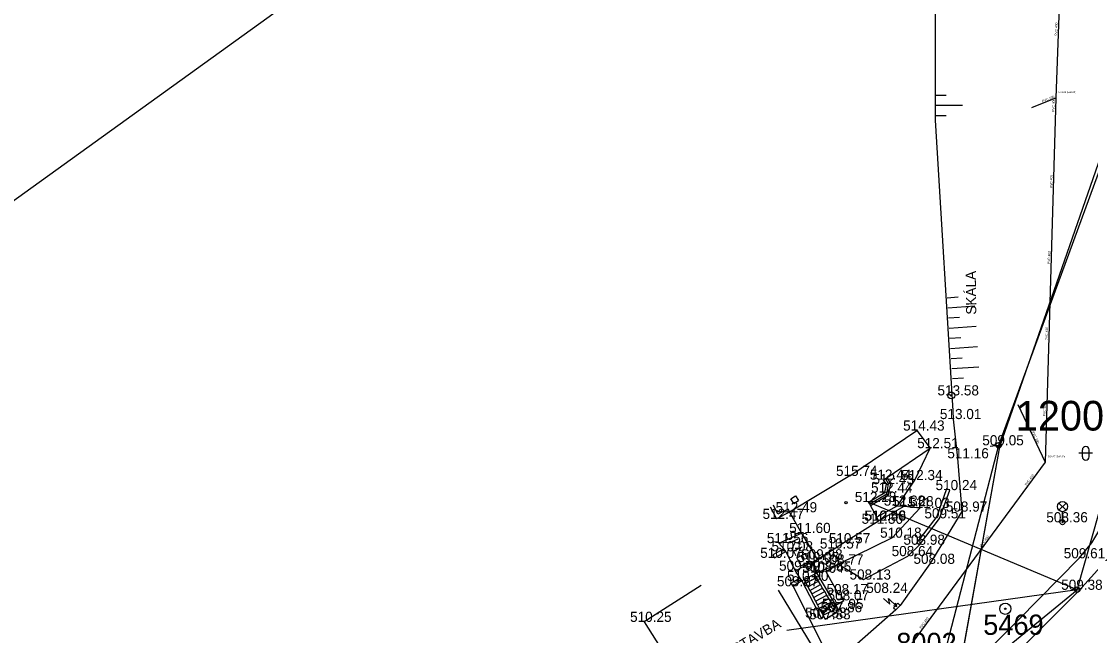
# Model space of a CAD drawing. Extents: x -668867 to -667827, y -1131943 to -1131019.
# Drawn here: x -668557.8 to -668478.8, y -1131515.8 to -1131470.4 of the extents above; entities that cross this region are included whole.
import ezdxf

# ---------------------------------------------------------------- set-up
doc = ezdxf.new("R2010")
doc.units = 0
for name, color, linetype in [('G_Bod_tecka', 7, 'Continuous'), ('G_Bod_vyska', 7, 'Continuous'), ('G_Bodove_pole', 7, 'Continuous'), ('G_Breh_Teren', 7, 'Continuous'), ('G_Budovy-znacky', 7, 'Continuous'), ('G_Budovy_Objekty', 7, 'Continuous'), ('G_Budovy_vstupy', 7, 'Continuous'), ('G_Cesty_Schody', 7, 'Continuous'), ('G_Objekty_technicke', 7, 'Continuous'), ('G_Plochy_zpevnene', 7, 'Continuous'), ('G_Ploty', 7, 'Continuous'), ('G_Popisy_objektu', 7, 'Continuous'), ('G_Poznamky_odkaz', 7, 'Continuous'), ('G_Site-Rozvadece', 7, 'Continuous'), ('G_Site-Sloupy', 7, 'Continuous'), ('G_Vyskove_srafy', 7, 'Continuous'), ('G_Z_ELsilove_nadz_kotovane', 7, 'Continuous'), ('G_Z_ELsilove_podz_kotovane', 7, 'Continuous'), ('G_Z_KANAL_podz_kotovane', 7, 'Continuous'), ('G_Z_SPOJE_nadz_kotovane', 7, 'Continuous'), ('G_Z_SPOJE_podz_geodeticky', 7, 'Continuous'), ('G_Z_SPOJE_podz_priblizne', 7, 'Continuous'), ('G_Zelen-Znacky', 7, 'Continuous'), ('Vrstva 1', 7, 'Continuous'), ('Vrstva 12', 7, 'Continuous'), ('Vrstva 2', 7, 'Continuous'), ('Vrstva 3', 7, 'Continuous'), ('Vrstva 4', 7, 'Continuous'), ('Vrstva 5', 7, 'Continuous'), ('Vrstva 8', 7, 'Continuous')]:
    doc.layers.add(name, color=color, linetype=linetype)

msp = doc.modelspace()

# ---------------------------------------------------------------- linework, layer by layer
at = {"layer": 'G_Bod_tecka'}
for p, q in [((-668489.06, -1131498.02), (-668489.06, -1131498.02)), ((-668488.92, -1131499.77), (-668488.92, -1131499.77)), ((-668491.6, -1131500.62), (-668491.6, -1131500.62)), ((-668490.62, -1131501.92), (-668490.62, -1131501.92)), ((-668485.56, -1131501.71), (-668485.56, -1131501.71)), ((-668488.6, -1131502.67), (-668488.6, -1131502.67)), ((-668496.56, -1131503.97), (-668496.56, -1131503.97)), ((-668494.06, -1131504.25), (-668494.06, -1131504.25)), ((-668491.75, -1131504.28), (-668491.75, -1131504.28)), ((-668493.97, -1131505.2), (-668493.97, -1131505.2)), ((-668493.86, -1131504.58), (-668493.86, -1131504.58)), ((-668489.18, -1131505.02), (-668489.18, -1131505.02)), ((-668495.17, -1131505.9), (-668495.17, -1131505.9)), ((-668501.02, -1131506.66), (-668501.02, -1131506.66)), ((-668493.03, -1131506.17), (-668493.03, -1131506.17)), ((-668492.55, -1131506.21), (-668492.55, -1131506.21)), ((-668491.35, -1131506.34), (-668491.35, -1131506.34)), ((-668488.28, -1131506.61), (-668488.28, -1131506.61)), ((-668501.99, -1131507.15), (-668501.99, -1131507.15)), ((-668494.43, -1131507.28), (-668494.43, -1131507.28)), ((-668489.92, -1131507.11), (-668489.92, -1131507.11)), ((-668480.84, -1131507.4), (-668480.84, -1131507.4)), ((-668500.13, -1131508.19), (-668500.13, -1131508.19)), ((-668501.8, -1131508.94), (-668501.8, -1131508.94)), ((-668497.07, -1131508.95), (-668497.07, -1131508.95)), ((-668493.42, -1131508.54), (-668493.42, -1131508.54)), ((-668491.41, -1131509.06), (-668491.41, -1131509.06)), ((-668502.12, -1131510.03), (-668502.12, -1131510.03)), ((-668501.28, -1131509.55), (-668501.28, -1131509.55)), ((-668497.73, -1131509.34), (-668497.73, -1131509.34)), ((-668492.27, -1131509.9), (-668492.27, -1131509.9)), ((-668479.61, -1131510.06), (-668479.61, -1131510.06)), ((-668499.36, -1131510.34), (-668499.36, -1131510.34)), ((-668498.97, -1131510.14), (-668498.97, -1131510.14)), ((-668497.43, -1131510.52), (-668497.43, -1131510.52)), ((-668490.65, -1131510.47), (-668490.65, -1131510.47)), ((-668500.6, -1131510.98), (-668500.6, -1131510.98)), ((-668499.01, -1131511.13), (-668499.01, -1131511.13)), ((-668498.33, -1131511.04), (-668498.33, -1131511.04)), ((-668495.54, -1131511.63), (-668495.54, -1131511.63)), ((-668500.76, -1131512.13), (-668500.76, -1131512.13)), ((-668500.12, -1131511.73), (-668500.12, -1131511.73)), ((-668479.76, -1131512.39), (-668479.76, -1131512.39)), ((-668497.24, -1131512.71), (-668497.24, -1131512.71)), ((-668497, -1131513.17), (-668497, -1131513.17)), ((-668494.16, -1131512.62), (-668494.16, -1131512.62)), ((-668497.52, -1131514.05), (-668497.52, -1131514.05)), ((-668497.43, -1131513.8), (-668497.43, -1131513.8)), ((-668511.76, -1131514.76), (-668511.76, -1131514.76)), ((-668498.68, -1131514.45), (-668498.68, -1131514.45)), ((-668498.38, -1131514.57), (-668498.38, -1131514.57))]:
    msp.add_line(p, q, dxfattribs=at)
at = {"layer": 'G_Bodove_pole'}
for radius in [0.412, 0.05]:
    msp.add_circle((-668485.07, -1131513.79), radius, dxfattribs=at)
at = {"layer": 'G_Breh_Teren'}
for points in [[(-668488.66, -1131519.2), (-668484.1, -1131514.6), (-668479.6, -1131510.05), (-668478.66, -1131508.92), (-668478.01, -1131507.82), (-668477.16, -1131505.7), (-668476.71, -1131504), (-668475.84, -1131498.77), (-668475.6, -1131496.4), (-668475.45, -1131492.81), (-668475.3, -1131491.03), (-668474.99, -1131489.28), (-668473.85, -1131485.07), (-668472.73, -1131480.85), (-668472.12, -1131478.21), (-668471.53, -1131475.56)], [(-668491.75, -1131504.28), (-668490.62, -1131501.92)], [(-668493.03, -1131506.17), (-668491.75, -1131504.28)], [(-668491.35, -1131506.34), (-668493.42, -1131508.54)], [(-668492.55, -1131506.21), (-668491.35, -1131506.34)], [(-668493.42, -1131508.54), (-668497.4, -1131510.49)], [(-668492.27, -1131509.9), (-668491.41, -1131509.06)], [(-668495.54, -1131511.63), (-668492.27, -1131509.9)], [(-668497.4, -1131510.49), (-668495.54, -1131511.63)]]:
    msp.add_lwpolyline(points, dxfattribs=at)
at = {"layer": 'G_Budovy-znacky'}
msp.add_circle((-668496.84, -1131505.95), 0.0875, dxfattribs=at)
at = {"layer": 'G_Budovy_Objekty'}
for p, q in [((-668496.56, -1131503.97), (-668491.6, -1131500.62)), ((-668491.6, -1131500.62), (-668490.62, -1131501.92)), ((-668493.81, -1131504.08), (-668490.62, -1131501.92)), ((-668496.56, -1131503.97), (-668501.02, -1131506.66)), ((-668494.06, -1131504.25), (-668493.93, -1131504.16)), ((-668493.86, -1131504.58), (-668494.06, -1131504.25)), ((-668493.93, -1131504.16), (-668493.81, -1131504.08)), ((-668495.17, -1131505.9), (-668493.97, -1131505.2)), ((-668493.97, -1131505.2), (-668493.86, -1131504.58)), ((-668495.09, -1131506.03), (-668495.17, -1131505.9)), ((-668495.02, -1131506.16), (-668495.09, -1131506.03)), ((-668494.56, -1131507.02), (-668495.02, -1131506.16)), ((-668497.07, -1131508.95), (-668494.43, -1131507.28)), ((-668494.43, -1131507.28), (-668494.56, -1131507.02)), ((-668501.8, -1131508.94), (-668500.13, -1131508.19)), ((-668501.44, -1131509.35), (-668501.8, -1131508.94)), ((-668501.28, -1131509.55), (-668501.44, -1131509.35)), ((-668501.28, -1131509.55), (-668500.6, -1131510.98)), ((-668498.97, -1131510.14), (-668497.73, -1131509.35)), ((-668500.6, -1131510.98), (-668499.36, -1131510.34)), ((-668499.36, -1131510.34), (-668498.97, -1131510.14)), ((-668507.54, -1131512.08), (-668511.76, -1131514.76)), ((-668501.86, -1131512.41), (-668499.26, -1131516.68)), ((-668511.76, -1131514.76), (-668507.39, -1131521.64))]:
    msp.add_line(p, q, dxfattribs=at)
msp.add_lwpolyline([(-668501.02, -1131506.66), (-668500.13, -1131508.19), (-668498.97, -1131510.14)], dxfattribs=at)
at = {"layer": 'G_Budovy_vstupy'}
msp.add_line((-668497.73, -1131509.35), (-668497.07, -1131508.95), dxfattribs=at)
at = {"layer": 'G_Cesty_Schody'}
for p, q in [((-668500.92, -1131505.66), (-668500.57, -1131505.45)), ((-668500.71, -1131506), (-668500.92, -1131505.66)), ((-668500.71, -1131506), (-668500.36, -1131505.79)), ((-668500.57, -1131505.45), (-668500.36, -1131505.79))]:
    msp.add_line(p, q, dxfattribs=at)
for points in [[(-668500.12, -1131511.73), (-668499.94, -1131511.63)], [(-668499.94, -1131511.63), (-668499.18, -1131511.23)], [(-668499.94, -1131511.63), (-668499.8, -1131511.9)], [(-668499.8, -1131511.9), (-668499.02, -1131511.49)], [(-668499.18, -1131511.23), (-668499.01, -1131511.13)], [(-668499.02, -1131511.49), (-668499.18, -1131511.23)], [(-668498.87, -1131511.74), (-668499.02, -1131511.49)], [(-668497.59, -1131513.52), (-668499.01, -1131511.13)], [(-668500.12, -1131511.73), (-668498.67, -1131514.45)], [(-668499.8, -1131511.9), (-668499.66, -1131512.16)], [(-668499.66, -1131512.16), (-668498.87, -1131511.74)], [(-668499.66, -1131512.16), (-668499.52, -1131512.43)], [(-668499.52, -1131512.43), (-668498.72, -1131512)], [(-668499.52, -1131512.43), (-668499.38, -1131512.69)], [(-668499.38, -1131512.69), (-668498.57, -1131512.26)], [(-668498.72, -1131512), (-668498.87, -1131511.74)], [(-668498.57, -1131512.26), (-668498.72, -1131512)], [(-668498.41, -1131512.52), (-668498.57, -1131512.26)], [(-668499.38, -1131512.69), (-668499.24, -1131512.96)], [(-668499.24, -1131512.96), (-668498.41, -1131512.52)], [(-668499.24, -1131512.96), (-668499.1, -1131513.22)], [(-668499.1, -1131513.22), (-668498.26, -1131512.78)], [(-668499.1, -1131513.22), (-668498.96, -1131513.49)], [(-668498.96, -1131513.49), (-668498.11, -1131513.04)], [(-668498.26, -1131512.78), (-668498.41, -1131512.52)], [(-668498.11, -1131513.04), (-668498.26, -1131512.78)], [(-668497.95, -1131513.3), (-668498.11, -1131513.04)], [(-668498.96, -1131513.49), (-668498.82, -1131513.75)], [(-668498.82, -1131513.75), (-668497.95, -1131513.3)], [(-668498.82, -1131513.75), (-668498.68, -1131514.02)], [(-668498.68, -1131514.02), (-668497.8, -1131513.55)], [(-668498.68, -1131514.02), (-668498.54, -1131514.26)], [(-668498.54, -1131514.26), (-668497.65, -1131513.81)], [(-668498.38, -1131514.57), (-668497.52, -1131514.05)], [(-668497.8, -1131513.55), (-668497.95, -1131513.3)], [(-668497.65, -1131513.81), (-668497.8, -1131513.55)], [(-668497.6, -1131513.9), (-668497.43, -1131513.8)], [(-668497.6, -1131513.9), (-668497.52, -1131514.05)], [(-668497.43, -1131513.8), (-668497.59, -1131513.52)], [(-668498.67, -1131514.45), (-668498.5, -1131514.35)], [(-668498.54, -1131514.26), (-668498.5, -1131514.35), (-668498.38, -1131514.57)]]:
    msp.add_lwpolyline(points, dxfattribs=at)
at = {"layer": 'G_Objekty_technicke'}
for p, q in [((-668481.105, -1131505.975), (-668480.575, -1131506.505)), ((-668481.105, -1131506.505), (-668480.575, -1131505.975)), ((-668480.84, -1131507.39), (-668480.84, -1131506.615))]:
    msp.add_line(p, q, dxfattribs=at)
for centre, radius in [((-668480.84, -1131506.24), 0.375), ((-668480.84, -1131507.39), 0.19), ((-668480.84, -1131507.39), 0.05)]:
    msp.add_circle(centre, radius, dxfattribs=at)
at = {"layer": 'G_Plochy_zpevnene'}
for p, q in [((-668489.41, -1131504.93), (-668490.14, -1131506.98)), ((-668501.88, -1131506.81), (-668502.21, -1131506.14)), ((-668502.44, -1131506.25), (-668501.99, -1131507.15)), ((-668501.13, -1131506.43), (-668501.88, -1131506.81)), ((-668493.03, -1131506.17), (-668494.56, -1131507.02)), ((-668494.43, -1131507.28), (-668492.55, -1131506.21)), ((-668493.03, -1131506.17), (-668492.55, -1131506.21)), ((-668490.14, -1131506.98), (-668491.6, -1131508.9)), ((-668501.44, -1131509.35), (-668502.24, -1131509.81)), ((-668497.4, -1131510.49), (-668499.01, -1131511.13)), ((-668498.33, -1131511.04), (-668497.4, -1131510.49)), ((-668500.25, -1131511.52), (-668500.89, -1131511.91)), ((-668498.33, -1131511.04), (-668497.37, -1131512.77)), ((-668500.76, -1131512.13), (-668500.89, -1131511.91)), ((-668500.12, -1131511.73), (-668500.76, -1131512.13)), ((-668497.59, -1131513.52), (-668497, -1131513.17)), ((-668497.37, -1131512.77), (-668497.24, -1131512.71)), ((-668497, -1131513.17), (-668497.24, -1131512.71))]:
    msp.add_line(p, q, dxfattribs=at)
for points in [[(-668493.7, -1131504.55), (-668493.93, -1131504.16)], [(-668493.83, -1131505.29), (-668493.7, -1131504.55)], [(-668493.54, -1131504.52), (-668493.81, -1131504.08)], [(-668493.69, -1131505.38), (-668493.54, -1131504.52)], [(-668495.09, -1131506.03), (-668493.83, -1131505.29)], [(-668489.92, -1131507.11), (-668489.18, -1131505.02), (-668489.41, -1131504.93)], [(-668495.02, -1131506.16), (-668493.69, -1131505.38)], [(-668501.13, -1131506.43), (-668501.02, -1131506.66), (-668501.99, -1131507.15)], [(-668491.6, -1131508.9), (-668491.41, -1131509.06), (-668489.92, -1131507.11)], [(-668502.24, -1131509.81), (-668502.12, -1131510.03), (-668501.28, -1131509.55)], [(-668499.36, -1131510.34), (-668499.01, -1131511.13)], [(-668500.6, -1131510.98), (-668500.25, -1131511.52)], [(-668500.25, -1131511.52), (-668500.12, -1131511.73)]]:
    msp.add_lwpolyline(points, dxfattribs=at)
at = {"layer": 'G_Ploty'}
for p, q in [((-668490.24, -1131461.59), (-668490.24, -1131477.68)), ((-668490.24, -1131477.68), (-668488.95, -1131499.15)), ((-668488.6, -1131502.67), (-668488.28, -1131506.61)), ((-668488.28, -1131506.61), (-668490.65, -1131510.47)), ((-668490.65, -1131510.47), (-668492.84, -1131513.55)), ((-668497.86, -1131517.87), (-668500.76, -1131512.13)), ((-668493.16, -1131513.88), (-668496.65, -1131516.96))]:
    msp.add_line(p, q, dxfattribs=at)
for points in [[(-668488.95, -1131499.15), (-668488.92, -1131499.77), (-668488.6, -1131502.67)], [(-668487.54, -1131520.36), (-668479.64, -1131512.47), (-668475.3, -1131507.67)]]:
    msp.add_lwpolyline(points, dxfattribs=at)
at = {"layer": 'G_Site-Rozvadece'}
for p, q in [((-668494.063, -1131513.026), (-668493.613, -1131513.462)), ((-668493.613, -1131513.462), (-668493.708, -1131513.021)), ((-668493.708, -1131513.021), (-668493.08, -1131513.63)), ((-668493.333, -1131513.539), (-668493.08, -1131513.63)), ((-668493.08, -1131513.63), (-668493.179, -1131513.381))]:
    msp.add_line(p, q, dxfattribs=at)
msp.add_lwpolyline([(-668493.01, -1131513.38), (-668493.33, -1131513.71), (-668493.16, -1131513.88), (-668492.84, -1131513.55)], close=True, dxfattribs=at)
at = {"layer": 'G_Site-Sloupy'}
for centre, radius in [((-668489.06, -1131498.02), 0.25), ((-668489.06, -1131498.02), 0.05), ((-668485.56, -1131501.71), 0.2), ((-668479.75, -1131512.38), 0.2)]:
    msp.add_circle(centre, radius, dxfattribs=at)
for radius in [0.18, 0.16, 0.14, 0.12, 0.1, 0.08, 0.06, 0.04, 0.02]:
    msp.add_arc((-668485.56, -1131501.71), radius, 180, 0, dxfattribs=at)
at = {"layer": 'G_Vyskove_srafy'}
for points in [[(-668490.24, -1131475.82), (-668489.44, -1131475.82)], [(-668490.24, -1131476.57), (-668488.24, -1131476.57)], [(-668490.24, -1131477.32), (-668489.44, -1131477.32)], [(-668489.36, -1131490.8), (-668488.56, -1131490.74)], [(-668489.31, -1131491.54), (-668487.32, -1131491.41)], [(-668489.26, -1131492.29), (-668488.46, -1131492.24)], [(-668489.21, -1131493.04), (-668487.22, -1131492.91)], [(-668489.16, -1131493.79), (-668488.36, -1131493.74)], [(-668489.11, -1131494.54), (-668487.12, -1131494.4)], [(-668489.06, -1131495.29), (-668488.26, -1131495.23)], [(-668489.01, -1131496.03), (-668487.02, -1131495.9)], [(-668488.96, -1131496.78), (-668488.16, -1131496.73)]]:
    msp.add_lwpolyline(points, dxfattribs=at)
at = {"layer": 'G_Z_ELsilove_nadz_kotovane'}
for points in [[(-668469.073, -1131457.602), (-668469.195, -1131457.922), (-668477.38, -1131479.39), (-668485.56, -1131501.71), (-668490.87, -1131522.116), (-668510.95, -1131529.56), (-668535.94, -1131548.37), (-668556.6, -1131560.25)], [(-668485.56, -1131501.71), (-668486.184, -1131501.795)]]:
    msp.add_lwpolyline(points, dxfattribs=at)
at = {"layer": 'G_Z_ELsilove_podz_kotovane'}
msp.add_lwpolyline([(-668477.63, -1131479.26), (-668485.49, -1131501.82), (-668488.95, -1131521.06), (-668515.13, -1131531.62), (-668532.69, -1131545.17), (-668556.43, -1131560.35), (-668582.52, -1131576.36), (-668584.6, -1131577.51), (-668581.58, -1131600.998)], dxfattribs=at)
at = {"layer": 'G_Z_KANAL_podz_kotovane'}
for p, q in [((-668480.59, -1131455.27), (-668481.33, -1131476.02)), ((-668483.1, -1131476.75), (-668481.33, -1131476.02)), ((-668481.33, -1131476.02), (-668482.13, -1131502.96)), ((-668484.13, -1131498.69), (-668482.13, -1131502.96))]:
    msp.add_line(p, q, dxfattribs=at)
msp.add_lwpolyline([(-668482.13, -1131502.96), (-668492.22, -1131516.67), (-668493.43, -1131518.31)], dxfattribs=at)
at = {"layer": 'G_Z_SPOJE_nadz_kotovane'}
for points in [[(-668479.76, -1131512.39), (-668470.46, -1131479.66), (-668469.9, -1131455.67)], [(-668479.76, -1131512.39), (-668495.17, -1131505.9)], [(-668582.848, -1131599.68), (-668577.28, -1131586.83), (-668552.08, -1131565.66), (-668514.94, -1131541.2), (-668479.76, -1131512.39)], [(-668479.76, -1131512.39), (-668501.22, -1131515.39)]]:
    msp.add_lwpolyline(points, dxfattribs=at)
at = {"layer": 'G_Z_SPOJE_podz_geodeticky'}
msp.add_lwpolyline([(-668559.85, -1131484.66), (-668537.37, -1131468.47)], dxfattribs=at)
at = {"layer": 'G_Z_SPOJE_podz_priblizne'}
msp.add_lwpolyline([(-668559.85, -1131484.66), (-668537.37, -1131468.47)], dxfattribs=at)
at = {"layer": 'G_Zelen-Znacky'}
for points in [[(-668479.37, -1131502.55), (-668479.37, -1131502.05)], [(-668478.87, -1131502.55), (-668478.87, -1131502.05)], [(-668478.62, -1131502.3), (-668479.62, -1131502.3)]]:
    msp.add_lwpolyline(points, dxfattribs=at)
for centre, start, end in [((-668479.12, -1131502.05), 360, 180), ((-668479.12, -1131502.55), 180, 0)]:
    msp.add_arc(centre, 0.25, start, end, dxfattribs=at)
at = {"layer": 'Vrstva 1'}
msp.add_line((-668485.495, -1131501.819), (-668485.495, -1131501.819), dxfattribs=at)
at = {"layer": 'Vrstva 12'}
for p, q in [((-668480.589, -1131455.273), (-668481.332, -1131476.019)), ((-668483.096, -1131476.749), (-668481.332, -1131476.019)), ((-668481.332, -1131476.019), (-668482.128, -1131502.957)), ((-668484.131, -1131498.686), (-668482.128, -1131502.957))]:
    msp.add_line(p, q, dxfattribs=at)
msp.add_lwpolyline([(-668482.128, -1131502.957), (-668492.221, -1131516.671), (-668493.426, -1131518.312)], dxfattribs=at)
at = {"layer": 'Vrstva 5'}
for p, q in [((-668477.63, -1131479.257), (-668485.495, -1131501.819)), ((-668485.495, -1131501.819), (-668488.952, -1131521.057))]:
    msp.add_line(p, q, dxfattribs=at)
at = {"layer": 'Vrstva 8'}
for p, q in [((-668481.332, -1131476.019), (-668481.332, -1131476.019)), ((-668482.128, -1131502.957), (-668482.128, -1131502.957))]:
    msp.add_line(p, q, dxfattribs=at)

# ---------------------------------------------------------------- texts
at = {"layer": 'G_Bod_vyska'}
for s, p in [('513.58', (-668490.082, -1131498.02)), ('513.01', (-668489.902, -1131499.77)), ('514.43', (-668492.622, -1131500.62)), ('512.51', (-668491.581, -1131501.92)), ('509.05', (-668486.769, -1131501.71)), ('511.16', (-668489.353, -1131502.67)), ('515.74', (-668497.582, -1131503.97)), ('512.44', (-668495.082, -1131504.25)), ('512.34', (-668492.772, -1131504.28)), ('512.44', (-668494.992, -1131505.2)), ('512.43', (-668494.882, -1131504.58)), ('510.24', (-668490.224, -1131505.02)), ('512.28', (-668496.192, -1131505.9)), ('512.49', (-668502.044, -1131506.66)), ('512.33', (-668494.052, -1131506.17)), ('511.28', (-668493.431, -1131506.21)), ('511.03', (-668492.252, -1131506.34)), ('508.97', (-668489.468, -1131506.61)), ('512.47', (-668503.012, -1131507.15)), ('511.50', (-668495.69, -1131507.51)), ('510.50', (-668495.493, -1131507.28)), ('512.46', (-668495.456, -1131507.28)), ('509.51', (-668491.046, -1131507.11)), ('508.36', (-668482.037, -1131507.4)), ('511.60', (-668501.046, -1131508.19)), ('511.56', (-668502.694, -1131508.94)), ('510.57', (-668498.114, -1131508.95)), ('510.18', (-668494.322, -1131508.54)), ('508.98', (-668492.598, -1131509.06)), ('510.07', (-668503.186, -1131510.03)), ('510.08', (-668502.346, -1131509.55)), ('510.57', (-668498.774, -1131509.34)), ('508.64', (-668493.469, -1131509.9)), ('509.61', (-668480.75, -1131510.06)), ('510.05', (-668500.426, -1131510.34)), ('509.98', (-668500.16, -1131510.14)), ('508.77', (-668498.616, -1131510.52)), ('508.08', (-668491.857, -1131510.47)), ('509.99', (-668501.792, -1131510.98)), ('510.04', (-668500.076, -1131511.13)), ('508.65', (-668499.529, -1131511.04)), ('508.13', (-668496.584, -1131511.63)), ('509.87', (-668501.948, -1131512.13)), ('510.00', (-668501.207, -1131511.73)), ('509.38', (-668480.938, -1131512.39)), ('508.17', (-668498.284, -1131512.71)), ('508.07', (-668498.207, -1131513.17)), ('508.24', (-668495.346, -1131512.62)), ('507.95', (-668498.618, -1131513.8)), ('510.25', (-668512.804, -1131514.76)), ('507.88', (-668499.866, -1131514.45)), ('507.83', (-668499.566, -1131514.57)), ('507.86', (-668498.719, -1131514.05))]:
    msp.add_text(s, height=0.75, dxfattribs=at).set_placement(p)
at = {"layer": 'G_Bodove_pole'}
for s, p in [('5469', (-668486.7, -1131515.72)), ('8002', (-668493.123, -1131517.07))]:
    msp.add_text(s, height=1.5, dxfattribs=at).set_placement(p)
at = {"layer": 'G_Popisy_objektu'}
msp.add_text('NOVOSTAVBA', height=0.75, rotation=31.18849, dxfattribs=at).set_placement((-668507.494, -1131518.691))
at = {"layer": 'G_Poznamky_odkaz'}
for s, rotation, p in [('SKÁLA', 90.61989, (-668487.211, -1131492.045)), ('SKLEP', 295.43223, (-668501.38, -1131508.213))]:
    msp.add_text(s, height=0.75, rotation=rotation, dxfattribs=at).set_placement(p)
at = {"layer": 'Vrstva 2'}
for s, p in [('511.29 (508.98)', (-668481.126, -1131475.666)), ('508.57 (506.59)', (-668481.922, -1131502.604))]:
    msp.add_text(s, height=0.13163, dxfattribs=at).set_placement(p)
at = {"layer": 'Vrstva 3'}
for s, rotation, p in [('PVC 400', 87.96005, (-668481.238, -1131471.436)), ('PVC 200', 22.46805, (-668482.315, -1131476.368)), ('PVC 400', 88.33232, (-668481.434, -1131477.06)), ('PVC 400', 88.33232, (-668481.6, -1131482.684)), ('PVC 400', 88.29932, (-668481.765, -1131488.309)), ('PVC 400', 88.33331, (-668481.932, -1131493.933)), ('PVC 400', 88.33331, (-668482.098, -1131499.556)), ('PVC 200', 295.08163, (-668483.119, -1131500.719)), ('PVC 400', 53.5825, (-668483.504, -1131504.709)), ('PVC 400', 53.63006, (-668486.839, -1131509.24)), ('PVC 400', 53.65022, (-668491.285, -1131515.284))]:
    msp.add_text(s, height=0.1755, rotation=rotation, dxfattribs=at).set_placement(p)
at = {"layer": 'Vrstva 4'}
msp.add_text('1200', height=2.1939, dxfattribs=at).set_placement((-668484.291, -1131500.618))

doc.saveas('drawing.dxf')
